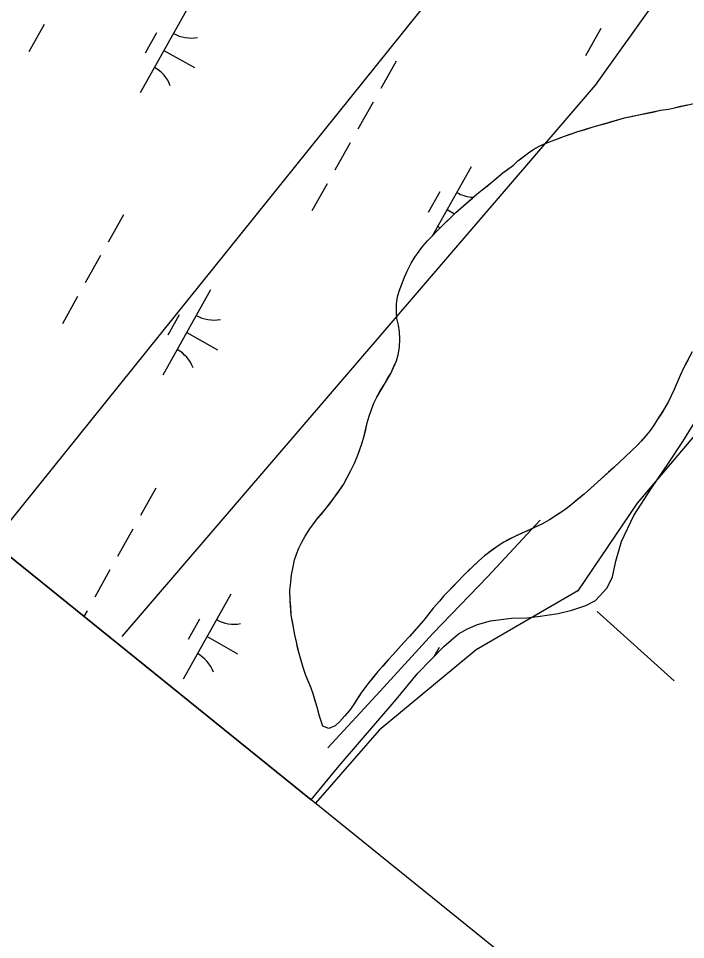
# Model space of a CAD drawing. Extents: x 3913936 to 3933962, y 195330 to 217741.
# Drawn here: x 3920409.6 to 3920751.2, y 199907.5 to 200379.3 of the extents above; entities that cross this region are included whole.
import ezdxf

# ---------------------------------------------------------------- set-up
doc = ezdxf.new("R2010")
doc.units = 0
for name, color, linetype in [('V-GRID-FRAM', 7, 'Continuous'), ('V-LEVE-TOET', 7, 'Continuous'), ('V-RIVR-EDGE', 7, 'Continuous'), ('V-RRAP-FSHR', 7, 'Continuous'), ('V-TOPO-SHOR', 7, 'Continuous'), ('V-UTIL-LINE', 7, 'Continuous'), ('V-WETL-SWMP', 7, 'Continuous')]:
    doc.layers.add(name, color=color, linetype=linetype)

msp = doc.modelspace()

# ---------------------------------------------------------------- linework, layer by layer
at = {"layer": 'V-GRID-FRAM'}
msp.add_lwpolyline([(3932010.33, 210314.99), (3924440.13, 196848.23), (3917917.56, 202110.57), (3924798.65, 214359.02), (3932010.33, 210314.99)], dxfattribs=at)
at = {"layer": 'V-LEVE-TOET'}
msp.add_line((3920705.98, 200075.57), (3920745.41, 200040.05), dxfattribs=at)
at = {"layer": 'V-RIVR-EDGE'}
msp.add_lwpolyline([(3921670.35, 201179.41), (3921549.12, 201020.46), (3921415.83, 200875.05), (3921337.06, 200789.01), (3921188.01, 200632.69), (3921116.52, 200553.92), (3921101.97, 200528.48), (3921075.31, 200490.91), (3921049.87, 200450.92), (3921013.51, 200416.99), (3920980.8, 200402.45), (3920923.84, 200350.34), (3920881.43, 200312.78), (3920800.24, 200218.26), (3920726.32, 200131.01), (3920696.03, 200086.18), (3920643.92, 200055.88), (3920594.24, 200014.68), (3920561.69, 199977.31)], dxfattribs=at)
at = {"layer": 'V-RRAP-FSHR'}
msp.add_lwpolyline([(3920676.79, 200122.3), (3920649.94, 200093.43), (3920621.73, 200064.26), (3920594.83, 200034.66), (3920567.92, 200005.64)], dxfattribs=at)
at = {"layer": 'V-TOPO-SHOR'}
for points in [[(3920696.06, 200321.33), (3920699.17, 200322.33), (3920703.27, 200323.59), (3920706.26, 200324.47), (3920709.62, 200325.35), (3920713.1, 200326.36), (3920716.46, 200327.36), (3920719.94, 200328.37), (3920724.17, 200329.25), (3920727.28, 200329.88), (3920730.89, 200330.64), (3920734.37, 200331.39), (3920738.35, 200332.27), (3920742.46, 200332.91), (3920745.56, 200333.54), (3920748.67, 200334.3), (3920752.03, 200335.05)], [(3920563.72, 200021.87), (3920562.46, 200026.6), (3920561.33, 200030.33), (3920560.45, 200033.32), (3920559.45, 200036.3), (3920558.19, 200039.16), (3920556.69, 200042.76), (3920555.31, 200046.87), (3920554.18, 200050.97), (3920553.3, 200053.96), (3920552.54, 200056.94), (3920551.91, 200059.93), (3920551.03, 200063.53), (3920550.65, 200066.52), (3920550.02, 200069.5), (3920549.26, 200073.61), (3920549, 200078.09), (3920548.74, 200081.2), (3920548.6, 200086.55), (3920548.97, 200090.54), (3920549.45, 200094.27), (3920550.19, 200098.38), (3920550.93, 200101.99), (3920551.91, 200104.86), (3920553.15, 200107.97), (3920554.64, 200111.09), (3920556.37, 200114.08), (3920558.85, 200117.82), (3920560.83, 200120.56), (3920562.57, 200123.06), (3920564.67, 200125.43), (3920566.66, 200127.8), (3920568.77, 200130.54), (3920571.12, 200133.54), (3920573.11, 200136.41), (3920575.96, 200140.52), (3920577.94, 200144.14), (3920579.8, 200147.75), (3920581.65, 200151.49), (3920583.01, 200154.85), (3920584.13, 200157.97), (3920585.36, 200161.46), (3920586.59, 200165.44), (3920587.46, 200168.81), (3920588.19, 200172.17), (3920589.18, 200175.66), (3920590.29, 200179.02), (3920591.52, 200182.26), (3920593.01, 200185.38), (3920594.87, 200188.49), (3920596.6, 200191.49), (3920598.58, 200194.85), (3920600.2, 200197.47), (3920601.8, 200200.96), (3920603.16, 200203.95), (3920604.03, 200206.94), (3920604.64, 200210.92), (3920604.88, 200215.28), (3920604.62, 200218.77), (3920604.11, 200222.25), (3920603.35, 200225.61), (3920603.1, 200229.21), (3920603.08, 200233.07), (3920603.7, 200236.69), (3920604.56, 200239.67), (3920605.92, 200243.29), (3920607.28, 200246.78), (3920608.64, 200249.89), (3920610.74, 200253.88), (3920612.6, 200257), (3920614.71, 200260.11), (3920616.57, 200262.61), (3920619.05, 200265.36), (3920621.41, 200267.73), (3920623.64, 200270.1), (3920625.88, 200272.34), (3920628.23, 200274.71), (3920631.21, 200277.59), (3920633.57, 200279.96), (3920636.18, 200282.21), (3920638.91, 200284.58), (3920642.14, 200287.33), (3920644.5, 200289.45), (3920647.1, 200291.57), (3920649.71, 200293.57), (3920652.2, 200295.57), (3920655.3, 200298.19), (3920657.66, 200300.19), (3920660.15, 200302.06), (3920663, 200304.18), (3920665.36, 200306.31), (3920667.84, 200308.18), (3920670.82, 200310.55), (3920673.43, 200312.3), (3920676.54, 200314.05), (3920679.27, 200315.31), (3920682.88, 200316.69), (3920686.11, 200317.82), (3920689.1, 200318.95), (3920692.71, 200320.2), (3920696.06, 200321.33)], [(3920752.52, 200204.49), (3920750.29, 200200.5), (3920748.44, 200196.51), (3920746.83, 200192.77), (3920745.35, 200189.29), (3920743.86, 200186.05), (3920742.37, 200183.05), (3920740.64, 200179.94), (3920738.78, 200176.95), (3920736.68, 200173.7)], [(3920736.68, 200173.7), (3920734.82, 200170.71), (3920733.08, 200168.22), (3920730.85, 200165.47), (3920728.62, 200162.98), (3920726.38, 200160.61), (3920723.9, 200158.11), (3920720.05, 200154.61), (3920717.57, 200152.24), (3920714.46, 200149.25), (3920711.73, 200146.87), (3920708.38, 200143.88), (3920706.02, 200141.76), (3920702.55, 200138.63), (3920699.19, 200135.64), (3920696.09, 200133.01), (3920693.23, 200130.64), (3920690.75, 200128.64), (3920688.27, 200126.9), (3920685.16, 200124.89), (3920681.56, 200122.52), (3920677.58, 200120.27), (3920673.72, 200118.51), (3920670.24, 200116.89), (3920667.39, 200115.64), (3920663.78, 200114.01), (3920660.92, 200112.51), (3920658.06, 200111), (3920655.21, 200109.13), (3920651.85, 200106.76), (3920648.25, 200104.13), (3920645.27, 200101.51), (3920642.29, 200098.64), (3920640.06, 200096.52), (3920637.45, 200094.02), (3920634.47, 200090.77), (3920632.12, 200088.4), (3920629.63, 200085.78), (3920627.27, 200083.41), (3920625.17, 200080.79), (3920621.94, 200077.17), (3920619.46, 200074.18), (3920617.1, 200071.18), (3920614.74, 200068.44), (3920612.02, 200065.32), (3920609.78, 200062.7), (3920606.93, 200059.71), (3920604.2, 200056.59), (3920601.47, 200053.47), (3920598.86, 200050.72), (3920596.13, 200047.6), (3920593.65, 200044.73), (3920591.17, 200041.74), (3920589.19, 200039.37), (3920586.95, 200036.5), (3920585.1, 200033.88), (3920583.36, 200031.26), (3920581.13, 200027.77), (3920579.15, 200024.9), (3920576.66, 200022.03), (3920573.93, 200019.04), (3920571.7, 200016.92), (3920568.59, 200015.66), (3920565.48, 200016.78), (3920563.72, 200021.87)]]:
    msp.add_lwpolyline(points, dxfattribs=at)
at = {"layer": 'V-UTIL-LINE'}
for points in [[(3928315.82, 212388.13), (3926944.7, 210748.94), (3926592.74, 210251.47), (3926408.93, 209914.99), (3925628.64, 208474.44), (3925139.98, 207727.42), (3924555.96, 206253.65), (3924055.82, 204771.45), (3923484.9, 203858.52), (3922256.01, 202262.65), (3921816.4, 201905.57), (3920704.84, 200345.08), (3920462.44, 200062.72)], [(3928328.32, 212380.93), (3926784.14, 210502.92), (3926424.72, 209908.68), (3925640.45, 208467.64), (3924952.2, 207329.25), (3923971.74, 204752.16), (3923252.9, 203563.68), (3921560.17, 201558.84), (3920397.87, 200112.86)]]:
    msp.add_lwpolyline(points, dxfattribs=at)
at = {"layer": 'V-WETL-SWMP'}
for p, q in [((3920496.35, 200384.74), (3920471.85, 200341.15)), ((3920422.67, 200376.17), (3920414.83, 200362.22)), ((3920480.32, 200371.95), (3920474.44, 200361.49)), ((3920707.86, 200374.16), (3920700.02, 200360.21)), ((3920484.1, 200362.94), (3920499.79, 200354.12)), ((3920602.95, 200357.42), (3920595.11, 200343.47)), ((3920108.7, 200342.77), (3920559.52, 199979.06)), ((3920591.19, 200336.5), (3920583.34, 200322.55)), ((3920742.45, 200332.91), (3920745.56, 200333.54)), ((3920745.56, 200333.54), (3920759.99, 200336.82)), ((3920703.27, 200323.59), (3920719.94, 200328.37)), ((3920719.94, 200328.37), (3920738.35, 200332.27)), ((3920738.35, 200332.27), (3920742.45, 200332.91)), ((3920696.06, 200321.33), (3920703.27, 200323.59)), ((3920679.27, 200315.31), (3920689.1, 200318.95)), ((3920689.1, 200318.95), (3920696.06, 200321.33)), ((3920579.42, 200315.58), (3920571.58, 200301.63)), ((3920676.54, 200314.06), (3920679.27, 200315.31)), ((3920665.36, 200306.31), (3920670.83, 200310.55)), ((3920670.83, 200310.55), (3920673.43, 200312.3)), ((3920673.43, 200312.3), (3920676.54, 200314.06)), ((3920663, 200304.18), (3920665.36, 200306.31)), ((3920641.35, 200303.23), (3920621.47, 200267.85)), ((3920652.2, 200295.57), (3920657.66, 200300.19)), ((3920657.66, 200300.19), (3920663, 200304.18)), ((3920644.5, 200289.45), (3920652.2, 200295.57)), ((3920567.66, 200294.66), (3920559.82, 200280.71)), ((3920625.32, 200290.44), (3920619.44, 200279.98)), ((3920633.57, 200279.96), (3920644.5, 200289.45)), ((3920629.1, 200281.43), (3920632.9, 200279.3)), ((3920463.41, 200278.75), (3920455.57, 200264.8)), ((3920623.64, 200270.1), (3920633.57, 200279.96)), ((3920619.05, 200265.36), (3920623.64, 200270.1)), ((3920614.71, 200260.11), (3920616.57, 200262.61)), ((3920616.57, 200262.61), (3920619.05, 200265.36)), ((3920451.65, 200257.83), (3920443.81, 200243.88)), ((3920612.6, 200257), (3920614.71, 200260.11)), ((3920608.64, 200249.89), (3920610.74, 200253.88)), ((3920610.74, 200253.88), (3920612.6, 200257)), ((3920607.28, 200246.78), (3920608.64, 200249.89)), ((3920604.56, 200239.68), (3920607.28, 200246.78)), ((3920507.98, 200240.27), (3920483.48, 200196.68)), ((3920603.7, 200236.69), (3920604.56, 200239.68)), ((3920439.89, 200236.91), (3920432.05, 200222.96)), ((3920603.08, 200233.07), (3920603.7, 200236.69)), ((3920603.09, 200229.21), (3920603.08, 200233.07)), ((3920603.35, 200225.61), (3920603.09, 200229.21)), ((3920491.95, 200227.48), (3920486.07, 200217.02)), ((3920604.11, 200222.25), (3920603.35, 200225.61)), ((3920604.62, 200218.77), (3920604.11, 200222.25)), ((3920495.73, 200218.47), (3920511.42, 200209.65)), ((3920604.88, 200215.28), (3920604.62, 200218.77)), ((3920604.64, 200210.92), (3920604.88, 200215.28)), ((3920604.03, 200206.94), (3920604.64, 200210.92)), ((3920603.17, 200203.95), (3920604.03, 200206.94)), ((3920754.62, 200208.48), (3920750.29, 200200.5)), ((3920600.2, 200197.47), (3920603.17, 200203.95)), ((3920593.01, 200185.38), (3920600.2, 200197.47)), ((3920748.44, 200196.51), (3920745.34, 200189.29)), ((3920750.29, 200200.5), (3920748.44, 200196.51)), ((3920745.34, 200189.29), (3920742.37, 200183.05)), ((3920590.29, 200179.02), (3920591.53, 200182.26)), ((3920591.53, 200182.26), (3920593.01, 200185.38)), ((3920742.37, 200183.05), (3920740.64, 200179.94)), ((3920589.18, 200175.66), (3920590.29, 200179.02)), ((3920740.64, 200179.94), (3920736.68, 200173.7)), ((3920749.85, 200162.65), (3920759.83, 200178.89)), ((3920588.19, 200172.17), (3920589.18, 200175.66)), ((3920736.68, 200173.7), (3920734.82, 200170.71)), ((3920586.59, 200165.44), (3920588.19, 200172.17)), ((3920733.08, 200168.22), (3920730.85, 200165.47)), ((3920734.82, 200170.71), (3920733.08, 200168.22)), ((3920585.36, 200161.46), (3920586.59, 200165.44)), ((3920730.85, 200165.47), (3920726.38, 200160.61)), ((3920583.01, 200154.85), (3920585.36, 200161.46)), ((3920726.38, 200160.61), (3920723.9, 200158.11)), ((3920742.42, 200151.57), (3920749.85, 200162.65)), ((3920581.65, 200151.49), (3920583.01, 200154.85)), ((3920720.05, 200154.61), (3920714.46, 200149.25)), ((3920723.9, 200158.11), (3920720.05, 200154.61)), ((3920579.8, 200147.75), (3920581.65, 200151.49)), ((3920714.46, 200149.25), (3920699.19, 200135.64)), ((3920733.7, 200138.68), (3920742.42, 200151.57)), ((3920575.96, 200140.52), (3920579.8, 200147.75)), ((3920571.12, 200133.54), (3920575.96, 200140.52)), ((3920479.97, 200138.66), (3920472.13, 200124.71)), ((3920699.19, 200135.64), (3920690.75, 200128.64)), ((3920724.74, 200124.76), (3920733.7, 200138.68)), ((3920566.66, 200127.8), (3920571.12, 200133.54)), ((3920562.57, 200123.06), (3920566.66, 200127.8)), ((3920688.26, 200126.9), (3920681.56, 200122.52)), ((3920690.75, 200128.64), (3920688.26, 200126.9)), ((3920558.85, 200117.82), (3920562.57, 200123.06)), ((3920681.56, 200122.52), (3920677.58, 200120.27)), ((3920718.34, 200111.36), (3920724.74, 200124.76)), ((3920468.21, 200117.74), (3920460.37, 200103.79)), ((3920556.37, 200114.08), (3920558.85, 200117.82)), ((3920677.58, 200120.27), (3920663.78, 200114.01)), ((3920554.63, 200111.09), (3920556.37, 200114.08)), ((3920663.78, 200114.01), (3920658.06, 200111)), ((3920715.54, 200101.32), (3920718.34, 200111.36)), ((3920551.91, 200104.86), (3920553.15, 200107.97)), ((3920553.15, 200107.97), (3920554.63, 200111.09)), ((3920655.21, 200109.13), (3920648.25, 200104.13)), ((3920658.06, 200111), (3920655.21, 200109.13)), ((3920550.19, 200098.38), (3920550.93, 200101.99)), ((3920550.93, 200101.99), (3920551.91, 200104.86)), ((3920648.25, 200104.13), (3920645.27, 200101.51)), ((3920549.45, 200094.27), (3920550.19, 200098.38)), ((3920645.27, 200101.51), (3920637.45, 200094.02)), ((3920713.76, 200093.34), (3920715.54, 200101.32)), ((3920456.45, 200096.82), (3920448.61, 200082.87)), ((3920548.97, 200090.54), (3920549.45, 200094.27)), ((3920637.45, 200094.02), (3920634.47, 200090.77)), ((3920710.95, 200087.67), (3920713.76, 200093.34)), ((3920548.6, 200086.55), (3920548.97, 200090.54)), ((3920634.47, 200090.77), (3920627.27, 200083.41)), ((3920705.05, 200081.22), (3920710.95, 200087.67)), ((3920518.38, 200084.47), (3920493.88, 200040.88)), ((3920548.74, 200081.2), (3920548.6, 200086.55)), ((3920627.27, 200083.41), (3920625.17, 200080.79)), ((3920549.26, 200073.61), (3920548.74, 200081.2)), ((3920625.17, 200080.79), (3920621.94, 200077.17)), ((3920692.97, 200076.3), (3920700.16, 200078.64)), ((3920700.16, 200078.64), (3920705.05, 200081.22)), ((3920444.69, 200075.9), (3920443.07, 200073.01)), ((3920550.65, 200066.52), (3920549.26, 200073.61)), ((3920621.94, 200077.17), (3920617.1, 200071.18)), ((3920676.77, 200073.17), (3920686.02, 200074.48)), ((3920686.02, 200074.48), (3920692.97, 200076.3)), ((3920502.34, 200071.69), (3920496.46, 200061.22)), ((3920617.1, 200071.18), (3920609.78, 200062.7)), ((3920639.48, 200066.63), (3920644.62, 200068.96)), ((3920644.62, 200068.96), (3920651.3, 200070.78)), ((3920651.3, 200070.78), (3920662.1, 200072.1)), ((3920662.1, 200072.1), (3920669.82, 200072.38)), ((3920669.82, 200072.38), (3920676.77, 200073.17)), ((3920551.03, 200063.53), (3920550.65, 200066.52)), ((3920634.85, 200064.05), (3920639.48, 200066.63)), ((3920506.13, 200062.67), (3920521.82, 200053.85)), ((3920553.3, 200053.96), (3920551.03, 200063.53)), ((3920606.93, 200059.71), (3920601.47, 200053.47)), ((3920609.78, 200062.7), (3920606.93, 200059.71)), ((3920627.41, 200057.59), (3920634.85, 200064.05)), ((3920614.07, 200043.92), (3920627.41, 200057.59)), ((3920624.97, 200057.15), (3920622.24, 200052.3)), ((3920555.31, 200046.87), (3920553.3, 200053.96)), ((3920598.86, 200050.72), (3920593.65, 200044.73)), ((3920601.47, 200053.47), (3920598.86, 200050.72)), ((3920556.69, 200042.76), (3920555.31, 200046.87)), ((3920559.45, 200036.3), (3920556.69, 200042.76)), ((3920593.65, 200044.73), (3920589.19, 200039.37)), ((3920603.04, 200030.51), (3920614.07, 200043.92)), ((3920560.45, 200033.32), (3920559.45, 200036.3)), ((3920586.95, 200036.5), (3920585.09, 200033.88)), ((3920589.19, 200039.37), (3920586.95, 200036.5)), ((3920562.46, 200026.6), (3920560.45, 200033.32)), ((3920585.09, 200033.88), (3920581.13, 200027.77)), ((3920563.72, 200021.87), (3920562.46, 200026.6)), ((3920573.8, 199996.46), (3920603.04, 200030.51)), ((3920581.13, 200027.77), (3920579.15, 200024.9)), ((3920565.48, 200016.77), (3920563.72, 200021.87)), ((3920579.15, 200024.9), (3920573.93, 200019.04)), ((3920571.7, 200016.92), (3920568.59, 200015.66)), ((3920573.93, 200019.04), (3920571.7, 200016.92)), ((3920568.59, 200015.66), (3920565.48, 200016.77)), ((3920559.52, 199979.06), (3920573.8, 199996.46))]:
    msp.add_line(p, q, dxfattribs=at)
for centre, start, end in [((3920497.85, 200386.9), 239.8861, 281.4297), ((3920470.78, 200338.75), 19.8861, 61.4297), ((3920642.84, 200305.39), 239.8861, 269.1128), ((3920615.77, 200257.24), 56.5193, 61.4297), ((3920509.48, 200242.44), 239.8861, 281.4297), ((3920482.41, 200194.28), 19.8861, 61.4297), ((3920519.87, 200086.64), 239.8861, 281.4297), ((3920492.8, 200038.48), 19.8861, 61.4297)]:
    msp.add_arc(centre, 17.62, start, end, dxfattribs=at)

doc.saveas('drawing.dxf')
